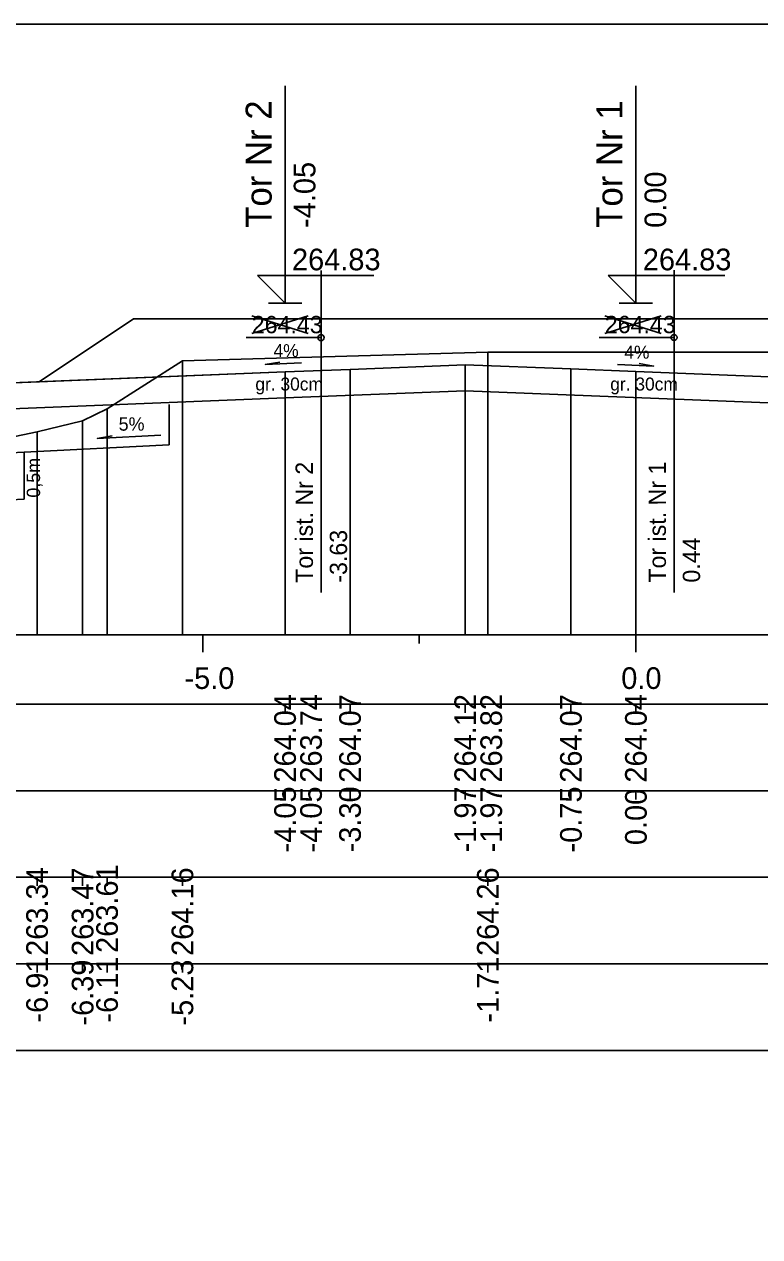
# Model space of a CAD drawing. Extents: x 6516023 to 6560129, y 5513077 to 5529206.
# Drawn here: x 6520592.93 to 6520601.42, y 5514499.16 to 5514513.16 of the extents above; entities that cross this region are included whole.
import ezdxf

# ---------------------------------------------------------------- set-up
doc = ezdxf.new("R2010")
doc.units = 0
for name, color, linetype in [('IR_default', 7, 'Continuous'), ('TOR_PRZEK_P-komponent', 7, 'Continuous'), ('TOR_PRZEK_P-opisy', 7, 'Continuous'), ('TOR_PRZEK_P-schodkowanie+wymiana', 7, 'Continuous'), ('TOR_PRZEK_P-tabelka istniejace', 7, 'Continuous'), ('TOR_PRZEK_P-tabelka projektowane', 7, 'Continuous'), ('TOR_PRZEK_P-teren istniejacy', 7, 'Continuous'), ('TOR_PRZEK_P-tory istniejace', 7, 'Continuous'), ('TOR_PRZEK_P-tory projektowane', 7, 'Continuous'), ('TOR_PRZEK_P-uklad odniesienia', 7, 'Continuous'), ('TOR_PRZEK_P-warstwa ochronna I', 7, 'Continuous'), ('TOR_PRZEK_P-warstwa ochronna II', 7, 'Continuous'), ('TOR_PS_T-skarpy projektowane', 7, 'Continuous'), ('TOR_RAMKI-ramka+tabelka 1', 7, 'Continuous')]:
    doc.layers.add(name, color=color, linetype=linetype)

msp = doc.modelspace()

# ---------------------------------------------------------------- linework, layer by layer
at = {"layer": 'IR_default'}
msp.add_lwpolyline([(6520587.491, 5514508.908), (6520588.488, 5514507.911), (6520588.878, 5514507.521), (6520589.278, 5514507.521), (6520590.433, 5514508.291), (6520590.8, 5514508.536), (6520591.438, 5514508.961), (6520593.098, 5514509.028), (6520594.188, 5514509.755), (6520597.688, 5514509.755), (6520598.238, 5514509.755), (6520601.738, 5514509.755), (6520602.369, 5514509.334), (6520607.538, 5514509.334), (6520608.788, 5514509.334), (6520612.288, 5514509.334), (6520613.373, 5514508.611), (6520614.538, 5514508.564), (6520615.18, 5514508.136)], dxfattribs=at)
at = {"layer": 'TOR_PRZEK_P-komponent'}
msp.add_lwpolyline([(6520602.585, 5514509.042), (6520599.988, 5514509.146), (6520599.238, 5514509.176), (6520598.018, 5514509.225), (6520596.688, 5514509.171), (6520595.938, 5514509.141), (6520593.098, 5514509.028), (6520593.098, 5514509.028), (6520594.188, 5514509.755), (6520597.688, 5514509.755), (6520598.238, 5514509.755), (6520601.738, 5514509.755)], dxfattribs=at)
at = {"layer": 'TOR_PRZEK_P-opisy'}
for points in [[(6520596.128, 5514509.247), (6520595.71, 5514509.228), (6520595.878, 5514509.256)], [(6520599.775, 5514509.229), (6520600.193, 5514509.21), (6520600.025, 5514509.239)]]:
    msp.add_lwpolyline(points, dxfattribs=at)
at = {"layer": 'TOR_PRZEK_P-schodkowanie+wymiana'}
for p, q in [((6520594.601, 5514508.764), (6520594.601, 5514508.301)), ((6520594.601, 5514508.301), (6520592.927, 5514508.217)), ((6520592.927, 5514508.217), (6520590.135, 5514508.063)), ((6520592.927, 5514508.217), (6520592.927, 5514507.674)), ((6520592.927, 5514507.674), (6520591.905, 5514507.623))]:
    msp.add_line(p, q, dxfattribs=at)
at = {"layer": 'TOR_PRZEK_P-tabelka istniejace'}
for p, q in [((6520593.075, 5514503.206), (6520593.075, 5514503.306)), ((6520593.601, 5514503.206), (6520593.601, 5514503.306)), ((6520593.883, 5514503.206), (6520593.883, 5514503.306)), ((6520594.753, 5514503.206), (6520594.753, 5514503.306)), ((6520598.279, 5514503.206), (6520598.279, 5514503.306)), ((6520549.163, 5514502.306), (6520642.963, 5514502.306)), ((6520593.075, 5514502.206), (6520593.075, 5514502.306)), ((6520593.601, 5514502.206), (6520593.601, 5514502.306)), ((6520593.883, 5514502.206), (6520593.883, 5514502.306)), ((6520594.753, 5514502.206), (6520594.753, 5514502.306)), ((6520598.279, 5514502.206), (6520598.279, 5514502.306))]:
    msp.add_line(p, q, dxfattribs=at)
for points in [[(6520594.753, 5514509.269), (6520594.753, 5514506.306), (6520594.753, 5514506.176), (6520594.753, 5514506.106)], [(6520598.279, 5514509.368), (6520598.279, 5514506.306), (6520598.279, 5514506.176), (6520598.279, 5514506.106)], [(6520593.883, 5514508.715), (6520593.883, 5514506.306), (6520593.883, 5514506.176), (6520593.883, 5514506.106)], [(6520593.601, 5514508.576), (6520593.601, 5514506.306), (6520593.601, 5514506.176), (6520593.601, 5514506.106)], [(6520593.075, 5514508.45), (6520593.075, 5514506.306), (6520593.075, 5514506.176), (6520593.075, 5514506.106)]]:
    msp.add_lwpolyline(points, dxfattribs=at)
msp.add_lwpolyline([(6520549.163, 5514503.306), (6520549.163, 5514501.306), (6520642.963, 5514501.306), (6520642.963, 5514503.306)], close=True, dxfattribs=at)
at = {"layer": 'TOR_PRZEK_P-tabelka projektowane'}
for p, q in [((6520595.938, 5514505.206), (6520595.938, 5514505.306)), ((6520595.938, 5514505.206), (6520595.938, 5514505.306)), ((6520596.688, 5514505.206), (6520596.688, 5514505.306)), ((6520598.018, 5514505.206), (6520598.018, 5514505.306)), ((6520598.018, 5514505.206), (6520598.018, 5514505.306)), ((6520599.238, 5514505.206), (6520599.238, 5514505.306)), ((6520599.988, 5514505.206), (6520599.988, 5514505.306)), ((6520549.163, 5514504.306), (6520642.963, 5514504.306)), ((6520595.938, 5514504.206), (6520595.938, 5514504.306)), ((6520595.938, 5514504.206), (6520595.938, 5514504.306)), ((6520596.688, 5514504.206), (6520596.688, 5514504.306)), ((6520598.018, 5514504.206), (6520598.018, 5514504.306)), ((6520598.018, 5514504.206), (6520598.018, 5514504.306)), ((6520599.238, 5514504.206), (6520599.238, 5514504.306)), ((6520599.988, 5514504.206), (6520599.988, 5514504.306))]:
    msp.add_line(p, q, dxfattribs=at)
for points in [[(6520595.938, 5514509.141), (6520595.938, 5514506.306), (6520595.938, 5514506.176), (6520595.938, 5514506.106)], [(6520596.688, 5514509.171), (6520596.688, 5514506.306), (6520596.688, 5514506.176), (6520596.688, 5514506.106)], [(6520598.018, 5514509.225), (6520598.018, 5514506.306), (6520598.018, 5514506.176), (6520598.018, 5514506.106)], [(6520599.238, 5514509.176), (6520599.238, 5514506.306), (6520599.238, 5514506.176), (6520599.238, 5514506.106)], [(6520599.988, 5514509.146), (6520599.988, 5514506.306), (6520599.988, 5514506.176), (6520599.988, 5514506.106)], [(6520598.018, 5514508.925), (6520598.018, 5514506.306), (6520598.018, 5514506.176), (6520598.018, 5514506.106)], [(6520595.938, 5514508.841), (6520595.938, 5514506.306), (6520595.938, 5514506.176), (6520595.938, 5514506.106)]]:
    msp.add_lwpolyline(points, dxfattribs=at)
msp.add_lwpolyline([(6520549.163, 5514505.306), (6520549.163, 5514503.306), (6520642.963, 5514503.306), (6520642.963, 5514505.306)], close=True, dxfattribs=at)
at = {"layer": 'TOR_PRZEK_P-teren istniejacy'}
msp.add_lwpolyline([(6520584.114, 5514509.026), (6520586.235, 5514509.001), (6520586.967, 5514509.001), (6520587.468, 5514508.908), (6520587.882, 5514508.914), (6520588.795, 5514508.862), (6520590.329, 5514507.908), (6520590.901, 5514507.523), (6520591.236, 5514507.73), (6520592.317, 5514508.294), (6520593.075, 5514508.45), (6520593.601, 5514508.576), (6520593.883, 5514508.715), (6520594.753, 5514509.269), (6520598.279, 5514509.368), (6520602.367, 5514509.371)], dxfattribs=at)
at = {"layer": 'TOR_PRZEK_P-tory istniejace'}
for p, q in [((6520596.353, 5514510.313), (6520596.353, 5514506.593)), ((6520600.428, 5514510.315), (6520600.428, 5514506.594)), ((6520595.554, 5514509.585), (6520596.206, 5514509.788)), ((6520595.554, 5514509.788), (6520596.206, 5514509.585)), ((6520599.629, 5514509.586), (6520600.28, 5514509.789)), ((6520599.629, 5514509.789), (6520600.28, 5514509.586)), ((6520596.354, 5514509.538), (6520595.488, 5514509.538)), ((6520600.429, 5514509.539), (6520599.563, 5514509.539))]:
    msp.add_line(p, q, dxfattribs=at)
for centre in [(6520596.354, 5514509.538), (6520600.429, 5514509.539)]:
    msp.add_circle(centre, 0.035, dxfattribs=at)
at = {"layer": 'TOR_PRZEK_P-tory projektowane'}
for p, q in [((6520595.938, 5514510.812), (6520595.938, 5514512.444)), ((6520599.988, 5514510.812), (6520599.988, 5514512.444)), ((6520595.938, 5514510.812), (6520595.938, 5514509.935)), ((6520599.988, 5514510.812), (6520599.988, 5514509.935)), ((6520595.938, 5514509.935), (6520595.619, 5514510.254)), ((6520595.619, 5514510.254), (6520596.963, 5514510.254)), ((6520599.988, 5514509.935), (6520599.669, 5514510.254)), ((6520599.669, 5514510.254), (6520601.013, 5514510.254)), ((6520595.746, 5514509.935), (6520596.13, 5514509.935)), ((6520599.796, 5514509.935), (6520600.18, 5514509.935))]:
    msp.add_line(p, q, dxfattribs=at)
at = {"layer": 'TOR_PRZEK_P-uklad odniesienia'}
for p, q in [((6520552.963, 5514506.106), (6520642.963, 5514506.106)), ((6520594.988, 5514505.906), (6520594.988, 5514506.106)), ((6520597.488, 5514506.006), (6520597.488, 5514506.106)), ((6520599.988, 5514505.906), (6520599.988, 5514506.106))]:
    msp.add_line(p, q, dxfattribs=at)
at = {"layer": 'TOR_PRZEK_P-warstwa ochronna I'}
msp.add_lwpolyline([(6520590.959, 5514508.642), (6520595.938, 5514508.841), (6520598.018, 5514508.925), (6520602.586, 5514508.742)], dxfattribs=at)
at = {"layer": 'TOR_PRZEK_P-warstwa ochronna II'}
msp.add_lwpolyline([(6520587.491, 5514508.908), (6520588.878, 5514507.521), (6520589.278, 5514507.521), (6520590.433, 5514508.291), (6520591.438, 5514508.961), (6520595.938, 5514509.141), (6520596.688, 5514509.171), (6520598.018, 5514509.225), (6520599.238, 5514509.176), (6520599.988, 5514509.146), (6520602.585, 5514509.042), (6520603.187, 5514508.62), (6520605.788, 5514508.724), (6520606.538, 5514508.754), (6520607.788, 5514508.804), (6520608.538, 5514508.804), (6520609.788, 5514508.754), (6520610.538, 5514508.724), (6520614.538, 5514508.564), (6520616.11, 5514507.516), (6520616.51, 5514507.516), (6520618.053, 5514508.545)], dxfattribs=at)
at = {"layer": 'TOR_PS_T-skarpy projektowane'}
msp.add_lwpolyline([(6520594.505, 5514508.412), (6520593.77, 5514508.372), (6520593.943, 5514508.403)], dxfattribs=at)
at = {"layer": 'TOR_RAMKI-ramka+tabelka 1'}
msp.add_lwpolyline([(6520449.513, 5514513.156), (6520697.013, 5514513.156), (6520697.013, 5514484.656), (6520449.513, 5514484.656)], close=True, dxfattribs=at)

# ---------------------------------------------------------------- texts
at = {"layer": 'TOR_PRZEK_P-opisy'}
for rotation, p in [(0.1515, (6520595.805, 5514509.312)), (359.8485, (6520599.854, 5514509.295))]:
    msp.add_text('4%', height=0.15, rotation=rotation, dxfattribs=at).set_placement(p)
at = {"layer": 'TOR_PRZEK_P-schodkowanie+wymiana'}
msp.add_text('0,5m', height=0.1545, rotation=90, dxfattribs=at).set_placement((6520593.11, 5514507.69))
at = {"layer": 'TOR_PRZEK_P-tabelka istniejace'}
for s, p in [('263.34', (6520593.2, 5514502.399)), ('263.47', (6520593.726, 5514502.398)), ('263.61', (6520594.008, 5514502.433)), ('264.16', (6520594.878, 5514502.398)), ('264.26', (6520598.404, 5514502.398)), ('-6.91', (6520593.2, 5514501.629)), ('-6.39', (6520593.726, 5514501.594)), ('-6.11', (6520594.008, 5514501.629)), ('-5.23', (6520594.878, 5514501.594)), ('-1.71', (6520598.404, 5514501.629))]:
    msp.add_text(s, height=0.25, rotation=90, dxfattribs=at).set_placement(p)
at = {"layer": 'TOR_PRZEK_P-tabelka projektowane'}
for s, p in [('264.04', (6520596.063, 5514504.399)), ('263.74', (6520596.363, 5514504.399)), ('264.07', (6520596.813, 5514504.398)), ('264.12', (6520598.143, 5514504.4)), ('263.82', (6520598.443, 5514504.4)), ('264.07', (6520599.363, 5514504.398)), ('264.04', (6520600.113, 5514504.399)), ('-4.05', (6520596.063, 5514503.593)), ('-4.05', (6520596.363, 5514503.593)), ('-3.30', (6520596.813, 5514503.594)), ('-1.97', (6520598.143, 5514503.594)), ('-1.97', (6520598.443, 5514503.594)), ('-0.75', (6520599.363, 5514503.593)), ('0.00', (6520600.113, 5514503.678))]:
    msp.add_text(s, height=0.25, rotation=90, dxfattribs=at).set_placement(p)
at = {"layer": 'TOR_PRZEK_P-tory istniejace'}
for p in [(6520595.554, 5514509.588), (6520599.629, 5514509.589)]:
    msp.add_text('264.43', height=0.2, dxfattribs=at).set_placement(p)
for s, rotation, p in [('Tor ist. Nr 2', 90.0511, (6520596.26, 5514506.707)), ('Tor ist. Nr 1', 90.0511, (6520600.335, 5514506.709)), ('-3.63', 90, (6520596.654, 5514506.708)), ('0.44', 90, (6520600.729, 5514506.709))]:
    msp.add_text(s, height=0.2, rotation=rotation, dxfattribs=at).set_placement(p)
at = {"layer": 'TOR_PRZEK_P-tory projektowane'}
for s, height, p in [('Tor Nr 2', 0.3, (6520595.783, 5514510.806)), ('Tor Nr 1', 0.3, (6520599.833, 5514510.806)), ('-4.05', 0.25, (6520596.288, 5514510.805)), ('0.00', 0.25, (6520600.338, 5514510.805))]:
    msp.add_text(s, height=height, rotation=90, dxfattribs=at).set_placement(p)
for p in [(6520596.018, 5514510.315), (6520600.068, 5514510.315)]:
    msp.add_text('264.83', height=0.25, dxfattribs=at).set_placement(p)
at = {"layer": 'TOR_PRZEK_P-uklad odniesienia'}
for s, p in [('-5.0', (6520594.777, 5514505.481)), ('0.0', (6520599.819, 5514505.481))]:
    msp.add_text(s, height=0.25, dxfattribs=at).set_placement(p)
at = {"layer": 'TOR_PRZEK_P-warstwa ochronna I'}
for p in [(6520595.595, 5514508.927), (6520599.692, 5514508.927)]:
    msp.add_text('gr. 30cm', height=0.15, dxfattribs=at).set_placement(p)
at = {"layer": 'TOR_PS_T-skarpy projektowane'}
msp.add_text('5%', height=0.1545, dxfattribs=at).set_placement((6520594.017, 5514508.463))

doc.saveas('drawing.dxf')
